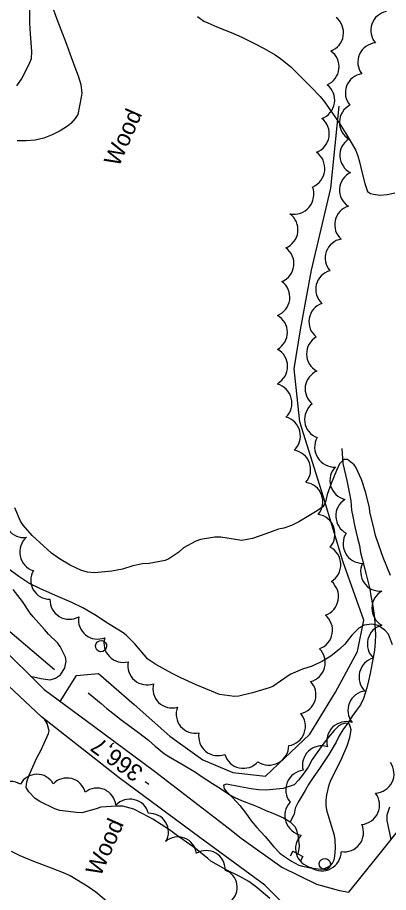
# Model space of a CAD drawing. Extents: x 287698 to 290158, y 5234163 to 5237182.
# Drawn here: x 288483.5 to 288549.7, y 5235706.5 to 5235862.5 of the extents above; entities that cross this region are included whole.
import ezdxf

# ---------------------------------------------------------------- set-up
doc = ezdxf.new("R2010")
doc.units = 0
for name, color, linetype in [('Niveau 1', 7, 'Continuous'), ('Niveau 19', 7, 'Continuous'), ('Niveau 2', 7, 'Continuous'), ('Niveau 21', 7, 'Continuous'), ('Niveau 22', 7, 'Continuous'), ('Niveau 26', 7, 'Continuous'), ('Niveau 3', 7, 'Continuous'), ('Niveau 36', 7, 'Continuous'), ('Niveau 4', 7, 'Continuous'), ('Niveau 44', 7, 'Continuous')]:
    doc.layers.add(name, color=color, linetype=linetype)

msp = doc.modelspace()

# ---------------------------------------------------------------- linework, layer by layer
at = {"layer": 'Niveau 1'}
for points in [[(288515.63, 5235862.61), (288516.77, 5235861.83), (288517.49, 5235861.48), (288519.08, 5235860.82), (288521.61, 5235859.8), (288523.54, 5235858.96), (288525.58, 5235857.96), (288527.53, 5235856.94), (288529.46, 5235855.83), (288530.44, 5235855.17), (288532.28, 5235853.67), (288533.12, 5235852.82), (288535.77, 5235850.19), (288537.51, 5235848.4), (288538.28, 5235847.46), (288538.96, 5235846.46), (288540.9, 5235843.66), (288542.07, 5235841.76), (288543.82, 5235838.86), (288544.22, 5235837.83), (288544.51, 5235836.75), (288545, 5235834.7), (288545.49, 5235832.87), (288545.97, 5235831.48), (288546.49, 5235831.09), (288547.02, 5235830.96), (288548.17, 5235830.77), (288549.54, 5235830.89), (288550.81, 5235831.2)], [(288550.04, 5235763), (288548.73, 5235766.21), (288548.39, 5235767.25), (288547.36, 5235770.18), (288547.16, 5235771.22), (288546.39, 5235774.37), (288546.3, 5235775.16), (288545.58, 5235777.96), (288544.89, 5235780.14), (288543.89, 5235782.33), (288543.55, 5235782.75), (288542.4, 5235783.68), (288541.76, 5235783.72), (288540.99, 5235782.94), (288540.45, 5235781.72), (288539.45, 5235779.42), (288538.75, 5235777.44), (288538.45, 5235776.16), (288538.32, 5235775.86)], [(288510.54, 5235765.97), (288509.88, 5235765.7), (288507, 5235765.14), (288505.82, 5235765.09), (288504.12, 5235764.74), (288502.24, 5235764.15), (288500.35, 5235763.82), (288497.27, 5235763.51), (288495.99, 5235763.62), (288494.94, 5235763.94), (288492.93, 5235764.85), (288490.99, 5235766), (288489.59, 5235767.02), (288488.19, 5235768.28), (288486.12, 5235770.18), (288484.54, 5235772), (288484.08, 5235772.69), (288483.04, 5235775.06)], [(288538.32, 5235775.86), (288538.01, 5235775.27), (288537, 5235774.53), (288533.71, 5235772.57), (288532.38, 5235771.93), (288531.05, 5235771.47), (288530.06, 5235771.27), (288527.83, 5235770.46), (288525.46, 5235769.59), (288523.52, 5235769.28), (288522.43, 5235769.43), (288519.8, 5235769.85), (288518.74, 5235769.85), (288516.17, 5235769.42), (288515.34, 5235769.16), (288513.12, 5235767.95), (288512.3, 5235767.18), (288510.54, 5235765.97)]]:
    msp.add_lwpolyline(points, dxfattribs=at)
at = {"layer": 'Niveau 19'}
for points in [[(288445.36, 5235795.26), (288453.71, 5235783.63), (288462.69, 5235771.6), (288470.94, 5235761.16), (288480.04, 5235750.84), (288488.26, 5235742.69), (288497.12, 5235736.17), (288507.95, 5235728.16), (288521.08, 5235718.05), (288523.43, 5235716.21)], [(288535.15, 5235697.53), (288534.5, 5235701), (288527.62, 5235707.85), (288516.03, 5235716.32), (288501.68, 5235726.96), (288487.83, 5235737.82), (288474.98, 5235749.85), (288465.84, 5235759.9), (288456.98, 5235771.37), (288449.04, 5235782.35), (288441.52, 5235792.13)], [(288523.43, 5235716.21), (288530.66, 5235711.02), (288536.86, 5235708), (288540.95, 5235706.91), (288542.6, 5235706.62)]]:
    msp.add_lwpolyline(points, dxfattribs=at)
at = {"layer": 'Niveau 2'}
for points in [[(288485.66, 5235864.97), (288485.64, 5235861.46), (288485.78, 5235859.54), (288486.03, 5235856.39), (288485.98, 5235855.1), (288485.57, 5235854.08), (288484.28, 5235851.66), (288483.35, 5235850.31)], [(288489.96, 5235863.85), (288490.52, 5235862.14), (288491.23, 5235860.35), (288492.26, 5235857.72), (288492.87, 5235856.03), (288493.74, 5235853.59), (288494.36, 5235852.05), (288494.83, 5235850.5), (288494.98, 5235848.98), (288494.85, 5235848.24), (288494.26, 5235845.2), (288493.83, 5235844.45), (288493.01, 5235843.55), (288492.46, 5235843.12), (288491.14, 5235842.28), (288489.69, 5235841.55), (288488.22, 5235840.96), (288486.65, 5235840.6), (288485.09, 5235840.46), (288483.47, 5235840.46)], [(288550.39, 5235750.68), (288549.7, 5235752.57), (288549.03, 5235753.3), (288547.85, 5235754.14), (288546.73, 5235754.33), (288545.38, 5235754.2), (288544.42, 5235753.66), (288543.16, 5235752.42), (288541.91, 5235750.77), (288540.99, 5235749.88), (288539.44, 5235748.67), (288537.94, 5235747.74), (288536.11, 5235746.88), (288534.35, 5235746.34), (288532.28, 5235745.46), (288531.78, 5235745.12), (288529.06, 5235743.23), (288528.43, 5235743.01), (288525.47, 5235742.13), (288523, 5235741.52), (288522.24, 5235741.46), (288519.56, 5235741.84), (288518.82, 5235742.09), (288515.39, 5235743.54), (288512.66, 5235744.76), (288511.12, 5235745.56), (288508.2, 5235747.18), (288506.79, 5235748.12), (288506.09, 5235748.86), (288504.48, 5235750.85), (288502.93, 5235752.42), (288502.36, 5235752.8), (288499.56, 5235754.55), (288497.34, 5235756.02), (288495.17, 5235757.27), (288493.19, 5235758.2), (288490.7, 5235759.29), (288487.62, 5235760.64), (288485.53, 5235761.68), (288483.77, 5235762.85), (288481.53, 5235764.45)], [(288485.86, 5235745.07), (288487.68, 5235744.68), (288489.37, 5235744.45), (288490.29, 5235744.7), (288491.2, 5235745.33), (288491.98, 5235746.58), (288492.21, 5235747.73), (288492.08, 5235748.48), (288491.16, 5235750.37), (288490.72, 5235750.95), (288489.04, 5235752.55), (288488.34, 5235753.38), (288486.29, 5235755.63), (288485.8, 5235756.31), (288484.39, 5235758.38), (288482.75, 5235760.52)], [(288528.54, 5235705.48), (288526.2, 5235707.45), (288524.79, 5235708.47), (288523.17, 5235709.38), (288520.85, 5235710.49), (288518.02, 5235712.09), (288517.47, 5235712.57), (288515.28, 5235714.38), (288514.28, 5235715.09), (288512.04, 5235716.62), (288510.66, 5235717.69), (288507.67, 5235719.63), (288507.01, 5235719.95), (288504.29, 5235721.37), (288502.32, 5235721.9), (288501.18, 5235721.94), (288498.39, 5235721.73), (288497.57, 5235721.47), (288494.97, 5235720.73), (288494.07, 5235720.78), (288491.09, 5235721.13), (288490.18, 5235721.46), (288487.48, 5235722.77), (288486.68, 5235723.29), (288485.52, 5235724.5), (288485.04, 5235725.23), (288485.17, 5235726.26), (288485.58, 5235727.44), (288486.92, 5235730.39), (288487.74, 5235731.98), (288489.05, 5235734.84), (288489.16, 5235735.32), (288488.8, 5235736.66), (288488.32, 5235737.44)], [(288530.92, 5235725.09), (288527.82, 5235724.79), (288526.51, 5235724.83), (288525.23, 5235725.03), (288523.26, 5235725.38), (288520.79, 5235725.81), (288520.26, 5235725.65), (288520.37, 5235725.03), (288520.76, 5235724.57), (288521.94, 5235723.41), (288523.17, 5235722.03), (288524.23, 5235720.66), (288525.18, 5235719.31), (288526.21, 5235718.1), (288527.7, 5235716.49), (288529.27, 5235714.66), (288530.33, 5235713.54), (288531, 5235713.05), (288532.38, 5235712.13), (288533.69, 5235711.43), (288534.39, 5235711.2), (288535.76, 5235710.95), (288537.64, 5235710.72), (288538.25, 5235710.82), (288538.83, 5235711.03), (288539.34, 5235711.35), (288539.73, 5235711.79), (288539.98, 5235712.37), (288540.1, 5235713), (288540.24, 5235714.42), (288540.21, 5235715.91), (288540.07, 5235716.67), (288539.57, 5235718.25), (288538.76, 5235720.98), (288538.59, 5235722), (288538.56, 5235722.99), (288538.7, 5235723.92), (288539.11, 5235725.73), (288539.43, 5235726.56), (288540.22, 5235728.17), (288541.38, 5235730.47), (288542.34, 5235732.68), (288542.79, 5235734.18), (288543.02, 5235735.54), (288542.74, 5235736.54), (288542.05, 5235736.69), (288541.4, 5235736.53), (288540.87, 5235736.21), (288539.99, 5235735.41), (288538.98, 5235734.2), (288538, 5235732.9), (288536.11, 5235730.26), (288535.36, 5235728.89), (288534.5, 5235727.62), (288533.67, 5235726.53), (288532.86, 5235725.73), (288530.92, 5235725.09)], [(288550.16, 5235715.99), (288549.46, 5235719.38), (288549.49, 5235720.36), (288549.91, 5235721.79)], [(288499.77, 5235704.67), (288497.49, 5235706.6), (288496.1, 5235707.57), (288492.9, 5235709.5), (288492.03, 5235709.92), (288489.59, 5235710.85), (288486.46, 5235712.06), (288483.97, 5235713.08), (288482.43, 5235713.82)]]:
    msp.add_lwpolyline(points, dxfattribs=at)
at = {"layer": 'Niveau 21'}
msp.add_lwpolyline([(288542.6, 5235706.62), (288548.02, 5235713.32), (288556.7, 5235724.19), (288563.18, 5235732.72), (288569.23, 5235740.36), (288575.74, 5235748.34), (288582.47, 5235756.54), (288589.59, 5235764.9), (288595.62, 5235771.14), (288602.04, 5235777.63), (288609.38, 5235783.53), (288617.61, 5235788.34), (288627.96, 5235794.33), (288636.92, 5235798.81), (288645.65, 5235802.62), (288655.63, 5235806.07), (288664.61, 5235808.86), (288674.68, 5235811.2), (288685.13, 5235813.18), (288696.77, 5235813.86), (288705.57, 5235814.09), (288708.31, 5235813.91)], dxfattribs=at)
at = {"layer": 'Niveau 22'}
msp.add_lwpolyline([(288491.11, 5235740.59), (288494.07, 5235745.21), (288498, 5235745.53), (288504.31, 5235740.05), (288510.72, 5235734.4), (288516.59, 5235730.2), (288521.93, 5235727.94), (288527.79, 5235727.24), (288535.67, 5235734.75), (288540.27, 5235742.23), (288544.16, 5235749.48), (288545.33, 5235755.08), (288541.54, 5235765.6), (288538.12, 5235776.99), (288533.89, 5235790.4), (288532.87, 5235799.84), (288533.98, 5235806.81), (288535.99, 5235817.44), (288539.39, 5235832.02), (288540.91, 5235846.65)], dxfattribs=at)
at = {"layer": 'Niveau 26'}
for p, q in [((288532.65, 5235713.88), (288532.18, 5235713)), ((288532.65, 5235713.88), (288534.43, 5235712.93)), ((288534.43, 5235712.93), (288533.96, 5235712.05))]:
    msp.add_line(p, q, dxfattribs=at)
at = {"layer": 'Niveau 3'}
msp.add_line((288506.93, 5235725.8), (288506.29, 5235726.28), dxfattribs=at)
at = {"layer": 'Niveau 36'}
for centre in [(288498.43, 5235750.42), (288538.34, 5235711.6)]:
    msp.add_ellipse(centre, major_axis=(0.994, -0.109), ratio=0.999984, dxfattribs=at)
at = {"layer": 'Niveau 4'}
for points in [[(288490.11, 5235746.19), (288482.18, 5235753.01), (288476.99, 5235758.1), (288470.53, 5235764.8), (288462.03, 5235776.29), (288454.24, 5235786.75), (288447.8, 5235797.08), (288440.92, 5235806.17)], [(288541.4, 5235785.67), (288541.58, 5235783), (288541.82, 5235782), (288542.25, 5235779.94), (288542.71, 5235777.87), (288542.96, 5235776.31), (288543.12, 5235774.67), (288543.35, 5235773.55), (288543.69, 5235771.69), (288544.15, 5235769.67), (288544.5, 5235768.37), (288544.72, 5235767.14), (288545.03, 5235765.97), (288545.71, 5235763.22), (288546.35, 5235760.58), (288546.58, 5235759.4), (288546.89, 5235757.57), (288547.2, 5235755.48), (288547.28, 5235754.4), (288547.36, 5235752.43), (288547.33, 5235751.14), (288547.19, 5235749.71), (288546.96, 5235748.44), (288546.45, 5235745.54), (288546.16, 5235744.26), (288545.83, 5235743.03), (288545.23, 5235741.11), (288544.72, 5235739.98), (288544.01, 5235739.02), (288543.25, 5235737.98), (288542.54, 5235736.9), (288541.58, 5235735.52), (288540.93, 5235734.47), (288540.35, 5235733.31), (288539.67, 5235732.11), (288539.03, 5235731.13), (288537.41, 5235728.63), (288536.37, 5235727.18), (288535.43, 5235725.76), (288534.83, 5235724.7), (288533.57, 5235722.62), (288533.07, 5235721.54), (288532.86, 5235720.47), (288532.18, 5235719.14)], [(288496.15, 5235742.09), (288498.46, 5235740.22), (288499.45, 5235739.32), (288500.55, 5235738.49), (288501.95, 5235737.38), (288503.58, 5235736.16), (288505.11, 5235735.07), (288506.9, 5235733.68), (288508.08, 5235732.63), (288509.74, 5235731.27), (288510.83, 5235730.62), (288513.08, 5235729.26), (288515.25, 5235727.97), (288516.26, 5235727.29), (288518.31, 5235725.93), (288519.72, 5235725.04), (288521.38, 5235723.93), (288522.28, 5235723.47), (288523.5, 5235722.95), (288525.66, 5235722.08), (288526.81, 5235721.65), (288527.8, 5235721.17), (288529.04, 5235720.65), (288530.99, 5235719.81), (288532.18, 5235719.14)], [(288532.18, 5235719.14), (288533.08, 5235718.22), (288533.32, 5235717.65), (288533.61, 5235716.41), (288533.79, 5235714.85), (288533.69, 5235714.3), (288533.53, 5235713.41)]]:
    msp.add_lwpolyline(points, dxfattribs=at)
at = {"layer": 'Niveau 44'}
for centre, radius, start, end in [((288535.66, 5235841.75), 3.48, 289.7573, 51.7203), ((288542.72, 5235779.96), 3.47, 135.4571, 256.6), ((288487.39, 5235767.21), 3.48, 130.8394, 252.7049), ((288506.62, 5235746.96), 3.43, 168.2137, 290.1692)]:
    msp.add_arc(centre, radius, start, end, dxfattribs=at)
for centre, major_axis, ratio, start_param, end_param in [((288549.98, 5235860.15), (-3.26, 1.16), 0.983034, 5.23801, 7.333897), ((288538.2, 5235859.74), (3.45, -0.5), 0.993358, 5.212956, 7.329005), ((288547.68, 5235854.5), (-3.08, 1.56), 0.998678, 5.270804, 7.397141), ((288537.41, 5235853.66), (3.46, -0.35), 0.99575, 5.21542, 7.338018), ((288545.45, 5235849.04), (-3.23, 1.19), 0.995626, 5.219497, 7.336194), ((288536.62, 5235847.74), (3.43, -0.64), 0.99675, 5.248426, 7.370593), ((288544.43, 5235843.76), (-3.48, 0.09), 0.996871, 5.21465, 7.336228), ((288544.46, 5235837.89), (-3.44, -0.01), 0.998659, 5.272276, 7.393515), ((288534.76, 5235835.55), (3.56, -0.39), 0.999673, 5.220933, 7.342784), ((288544.41, 5235831.71), (-3.43, 0.21), 0.99906, 5.215858, 7.341778), ((288532.79, 5235830.98), (2.77, -2.3), 0.998358, 5.214418, 7.339404), ((288543.54, 5235825.54), (-3.24, 1.16), 0.999762, 5.351552, 7.476931), ((288530.07, 5235824.63), (3.46, -0.41), 0.998441, 5.218283, 7.34567), ((288541.86, 5235819.58), (-3.23, 1.22), 0.994485, 5.24382, 7.360552), ((288529.34, 5235818.6), (3.47, -0.36), 0.995435, 5.216175, 7.330539), ((288540.16, 5235814.01), (-3.23, 1.18), 0.999594, 5.323371, 7.446541), ((288528.62, 5235812.62), (3.43, -0.61), 0.998341, 5.263071, 7.390288), ((288538.99, 5235808.25), (-3.41, 0.71), 0.998144, 5.266723, 7.388171), ((288528.2, 5235806.35), (3.47, 0.01), 0.99965, 5.221045, 7.342998), ((288538.56, 5235802.52), (-3.48, -0.06), 0.99922, 5.218138, 7.343914), ((288528.22, 5235800.28), (3.49, 0.04), 0.996896, 5.220704, 7.340228), ((288538.32, 5235796.26), (-3.43, 0.65), 0.988428, 5.306342, 7.352999), ((288528.99, 5235793.75), (3.41, 0.74), 0.998151, 5.26598, 7.386515), ((288538.22, 5235790.84), (-3.47, -0.42), 0.994988, 5.243351, 7.365444), ((288530.51, 5235787.89), (3.44, 0.54), 0.99951, 5.304943, 7.433978), ((288540.07, 5235785.89), (3.15, -1.63), 0.999995, 3.119501, 5.242803), ((288532.33, 5235781.89), (3.27, 1.22), 0.998057, 5.219543, 7.3405), ((288534.51, 5235776.16), (3.4, 0.73), 0.999833, 5.372828, 7.503025), ((288543.84, 5235773.64), (-3.54, -0.08), 0.987516, 5.266919, 7.335131), ((288484.61, 5235773.2), (2.05, -2.72), 0.999859, 3.636116, 5.788662), ((288536.59, 5235770.4), (3.35, 1.23), 0.997502, 5.219541, 7.337315), ((288545.11, 5235768.69), (-3.08, -1.68), 0.99974, 5.217689, 7.345378), ((288537.69, 5235764.95), (3.51, -0.11), 0.999167, 5.289606, 7.412221), ((288489.3, 5235762.2), (-2.96, -1.71), 0.98974, 5.232742, 7.339303), ((288548.21, 5235763.7), (-2.83, -2.05), 0.990822, 5.212118, 7.320013), ((288537.3, 5235759.26), (3.44, -0.61), 0.998249, 5.221296, 7.34064), ((288550.21, 5235757.21), (1.76, -3), 0.999995, 3.115919, 5.244544), ((288492.75, 5235758.66), (-1.97, -2.82), 0.998985, 5.283972, 7.408059), ((288536.23, 5235753.27), (3.41, -0.75), 0.998152, 5.265128, 7.385962), ((288497.81, 5235755.11), (-2.21, -2.62), 0.995757, 5.245569, 7.368657), ((288549.42, 5235750.81), (-3.39, 0.83), 0.995755, 5.214469, 7.333403), ((288502.36, 5235750.96), (3.3, -0.9), 0.999995, 3.116338, 5.244483), ((288534.95, 5235747.5), (3.32, -1.04), 0.997706, 5.264061, 7.383998), ((288547.93, 5235744.94), (-3.39, 0.83), 0.996334, 5.218237, 7.334151), ((288511.09, 5235742.83), (-2.52, -2.3), 0.998818, 5.273799, 7.404064), ((288533.34, 5235741.78), (3.2, -1.22), 0.999123, 5.282411, 7.411453), ((288545.93, 5235738.98), (-3.22, 1.32), 0.996878, 5.214202, 7.335974), ((288515.25, 5235738.32), (-2.93, -1.77), 0.999827, 5.370181, 7.500601), ((288531.39, 5235736.16), (3.28, -1.21), 0.998792, 5.218867, 7.345871), ((288542.21, 5235733.46), (-2.33, 2.64), 0.998885, 5.275753, 7.400077), ((288519.25, 5235734.34), (-2.3, -2.54), 0.998083, 5.265598, 7.390359), ((288528.34, 5235732.84), (1.66, -3.21), 0.991268, 5.232126, 7.345167), ((288537.82, 5235729.2), (-2.33, 2.57), 0.997478, 5.253781, 7.376274), ((288523.82, 5235732.13), (3.3, 1.06), 0.999995, 3.119556, 5.244186), ((288547.21, 5235727.72), (3.05, -1.68), 0.998138, 5.266964, 7.386121), ((288534.88, 5235724.83), (-3.25, 1.33), 0.99957, 5.217503, 7.344561), ((288482.22, 5235722.94), (-1.16, 3.2), 0.999825, 5.372937, 7.503098), ((288487, 5235724.24), (-0.07, 3.36), 0.998865, 5.215704, 7.344285), ((288492.33, 5235723.57), (1.87, 2.8), 0.99996, 5.549617, 7.672478), ((288497.69, 5235721.73), (1.79, 2.89), 0.999824, 5.374029, 7.500047), ((288503.57, 5235719.75), (1.2, 3.21), 0.999683, 5.332068, 7.46238), ((288544.59, 5235722.14), (3.23, -1.39), 0.995528, 5.215047, 7.33708), ((288534.77, 5235720.27), (-3.36, -1.15), 0.999668, 5.218084, 7.341847), ((288507.09, 5235717.29), (-2.97, 1.57), 0.999949, 3.11128, 5.261906), ((288541.8, 5235717.22), (1.4, 3.15), 0.99959, 3.403481, 5.557255), ((288512.12, 5235713.09), (-1.17, 3.14), 0.999793, 4.480073, 6.636577), ((288536.55, 5235714.34), (3.09, -1.51), 0.988676, 2.807751, 4.962924), ((288517.2, 5235710.65), (-1.09, 3.18), 0.999837, 4.35079, 6.504145), ((288537.82, 5235713.84), (0.07, -3.45), 0.999795, 5.667323, 7.824448), ((288519.41, 5235707.46), (3.27, 0.5), 0.987646, 5.251622, 7.352964)]:
    msp.add_ellipse(centre, major_axis=major_axis, ratio=ratio, start_param=start_param, end_param=end_param, dxfattribs=at)

# ---------------------------------------------------------------- texts
at = {"layer": 'Niveau 3'}
msp.add_text('366,7', height=3, rotation=143.9195, dxfattribs=at).set_placement((288506.18, 5235728.49))
at = {"layer": 'Niveau 44'}
for p in [(288501.57, 5235835.71), (288498.32, 5235709.25)]:
    msp.add_text('Wood', height=3, rotation=66.1212, dxfattribs=at).set_placement(p)

doc.saveas('drawing.dxf')
